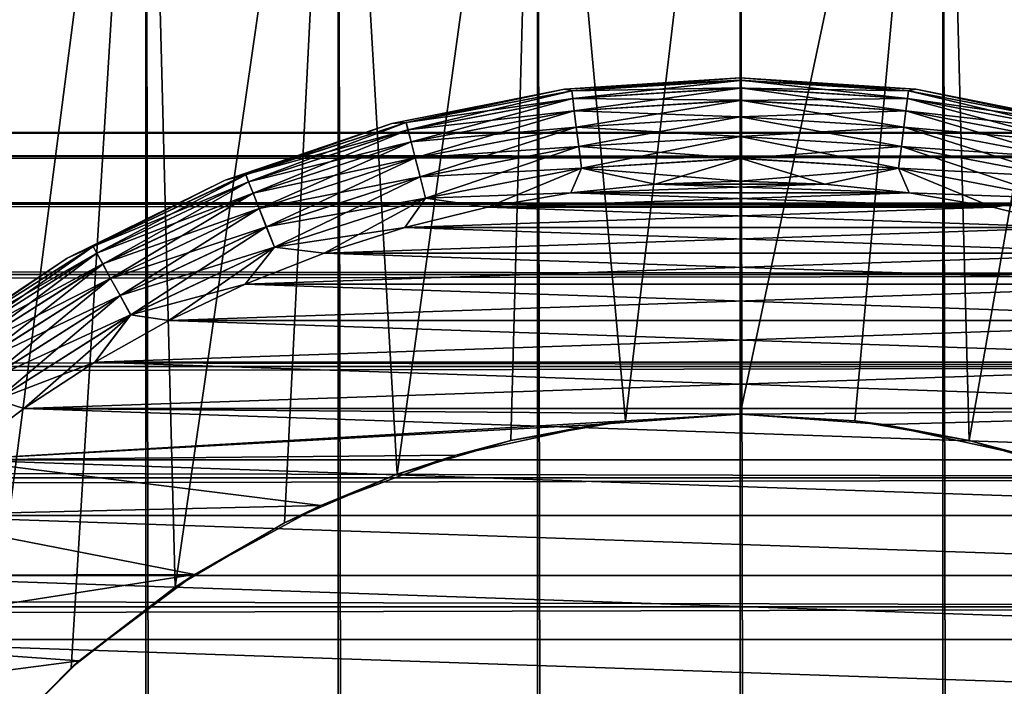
# Model space of a CAD drawing. Extents: x -265 to 265, y 0 to 1027.
# Tile 288 of 295: x 243.04 to 252.55, y 1007.12 to 1013.56. Entities that reach past the tile are written whole.
import ezdxf

# ---------------------------------------------------------------- set-up
doc = ezdxf.new("R2010")
doc.units = 0
doc.header["$LTSCALE"] = 41.718519
for name, color, linetype in [('103', 7, 'CONTINUOUS'), ('104', 7, 'CONTINUOUS'), ('109', 7, 'CONTINUOUS'), ('110', 7, 'CONTINUOUS'), ('113', 7, 'CONTINUOUS'), ('114', 7, 'CONTINUOUS'), ('117', 7, 'CONTINUOUS'), ('118', 7, 'CONTINUOUS'), ('121', 7, 'CONTINUOUS'), ('122', 7, 'CONTINUOUS'), ('125', 7, 'CONTINUOUS'), ('126', 7, 'CONTINUOUS'), ('3', 7, 'CONTINUOUS')]:
    doc.layers.add(name, color=color, linetype=linetype)

msp = doc.modelspace()

# ---------------------------------------------------------------- linework, layer by layer
at = {"layer": '103', "color": 7, "linetype": 'CONTINUOUS'}
for points in [[(242.5, 1, 12.9904), (244.2597, 1, 13.8582), (242.5, 1019, 12.9904), (242.5, 1, 12.9904)], [(242.5, 1019, 12.9904), (244.2597, 1, 13.8582), (244.2597, 1019, 13.8582), (242.5, 1019, 12.9904)], [(244.2597, 1, 13.8582), (246.1177, 1, 14.4889), (244.2597, 1019, 13.8582), (244.2597, 1, 13.8582)], [(244.2597, 1019, 13.8582), (246.1177, 1, 14.4889), (246.1177, 1019, 14.4889), (244.2597, 1019, 13.8582)], [(246.1177, 1, 14.4889), (248.0421, 1, 14.8717), (246.1177, 1019, 14.4889), (246.1177, 1, 14.4889)], [(246.1177, 1019, 14.4889), (248.0421, 1, 14.8717), (248.0421, 1019, 14.8717), (246.1177, 1019, 14.4889)], [(248.0421, 1, 14.8717), (250, 1, 15), (248.0421, 1019, 14.8717), (248.0421, 1, 14.8717)], [(248.0421, 1019, 14.8717), (250, 1, 15), (250, 1019, 15), (248.0421, 1019, 14.8717)], [(250, 1, 15), (251.9579, 1, 14.8717), (250, 1019, 15), (250, 1, 15)], [(250, 1019, 15), (251.9579, 1, 14.8717), (251.9579, 1019, 14.8717), (250, 1019, 15)], [(251.9579, 1, 14.8717), (253.8823, 1, 14.4889), (251.9579, 1019, 14.8717), (251.9579, 1, 14.8717)], [(251.9579, 1019, 14.8717), (253.8823, 1, 14.4889), (253.8823, 1019, 14.4889), (251.9579, 1019, 14.8717)]]:
    msp.add_3dface(points, dxfattribs=at)
at = {"layer": '104', "color": 7, "linetype": 'CONTINUOUS'}
for points in [[(242.5, 1019, -12.9904), (244.2597, 1019, -13.8582), (242.6263, 1006.379, -13.0625), (242.5, 1019, -12.9904)], [(242.6263, 1006.379, -13.0625), (244.2597, 1019, -13.8582), (243.5387, 1007.3016, -13.537), (242.6263, 1006.379, -13.0625)], [(243.5387, 1007.3016, -13.537), (244.2597, 1019, -13.8582), (244.5416, 1008.0789, -13.9716), (243.5387, 1007.3016, -13.537)], [(244.2597, 1019, -13.8582), (246.1177, 1019, -14.4889), (244.5416, 1008.0789, -13.9716), (244.2597, 1019, -13.8582)], [(244.5416, 1008.0789, -13.9716), (246.1177, 1019, -14.4889), (245.5991, 1008.7003, -14.3399), (244.5416, 1008.0789, -13.9716)], [(245.5991, 1008.7003, -14.3399), (246.1177, 1019, -14.4889), (246.6856, 1009.1694, -14.6292), (245.5991, 1008.7003, -14.3399)], [(246.1177, 1019, -14.4889), (248.0421, 1019, -14.8717), (246.6856, 1009.1694, -14.6292), (246.1177, 1019, -14.4889)], [(246.6856, 1009.1694, -14.6292), (248.0421, 1019, -14.8717), (247.7861, 1009.4953, -14.8357), (246.6856, 1009.1694, -14.6292)], [(247.7861, 1009.4953, -14.8357), (248.0421, 1019, -14.8717), (248.892, 1009.6868, -14.959), (247.7861, 1009.4953, -14.8357)], [(248.0421, 1019, -14.8717), (250, 1019, -15), (248.892, 1009.6868, -14.959), (248.0421, 1019, -14.8717)], [(248.892, 1009.6868, -14.959), (250, 1019, -15), (250, 1009.75, -15), (248.892, 1009.6868, -14.959)], [(250, 1019, -15), (251.9579, 1019, -14.8717), (250, 1009.75, -15), (250, 1019, -15)], [(250, 1009.75, -15), (251.9579, 1019, -14.8717), (251.108, 1009.6868, -14.959), (250, 1009.75, -15)], [(251.108, 1009.6868, -14.959), (251.9579, 1019, -14.8717), (252.2139, 1009.4953, -14.8357), (251.108, 1009.6868, -14.959)], [(251.9579, 1019, -14.8717), (253.8823, 1019, -14.4889), (252.2139, 1009.4953, -14.8357), (251.9579, 1019, -14.8717)], [(252.2139, 1009.4953, -14.8357), (253.8823, 1019, -14.4889), (253.3144, 1009.1694, -14.6292), (252.2139, 1009.4953, -14.8357)]]:
    msp.add_3dface(points, dxfattribs=at)
at = {"layer": '109', "color": 7, "linetype": 'CONTINUOUS'}
for points in [[(248.892, 1009.6868, -14.959), (250, 1009.75, -15), (248.6124, 1009.6508, -25), (248.892, 1009.6868, -14.959)], [(248.6124, 1009.6508, -25), (250, 1009.75, -15), (250, 1009.75, -25), (248.6124, 1009.6508, -25)], [(247.2531, 1009.3551, -25), (247.7861, 1009.4953, -14.8357), (248.6124, 1009.6508, -25), (247.2531, 1009.3551, -25)], [(247.7861, 1009.4953, -14.8357), (248.892, 1009.6868, -14.959), (248.6124, 1009.6508, -25), (247.7861, 1009.4953, -14.8357)], [(246.6856, 1009.1694, -14.6292), (247.7861, 1009.4953, -14.8357), (247.2531, 1009.3551, -25), (246.6856, 1009.1694, -14.6292)], [(245.9497, 1008.8689, -25), (246.6856, 1009.1694, -14.6292), (247.2531, 1009.3551, -25), (245.9497, 1008.8689, -25)], [(245.5991, 1008.7003, -14.3399), (246.6856, 1009.1694, -14.6292), (245.9497, 1008.8689, -25), (245.5991, 1008.7003, -14.3399)], [(244.7288, 1008.2022, -25), (245.5991, 1008.7003, -14.3399), (245.9497, 1008.8689, -25), (244.7288, 1008.2022, -25)], [(244.5416, 1008.0789, -13.9716), (245.5991, 1008.7003, -14.3399), (244.7288, 1008.2022, -25), (244.5416, 1008.0789, -13.9716)], [(243.6151, 1007.3686, -25), (244.5416, 1008.0789, -13.9716), (244.7288, 1008.2022, -25), (243.6151, 1007.3686, -25)], [(243.5387, 1007.3016, -13.537), (244.5416, 1008.0789, -13.9716), (243.6151, 1007.3686, -25), (243.5387, 1007.3016, -13.537)], [(242.6314, 1006.3849, -25), (243.5387, 1007.3016, -13.537), (243.6151, 1007.3686, -25), (242.6314, 1006.3849, -25)], [(242.6263, 1006.379, -13.0625), (243.5387, 1007.3016, -13.537), (242.6314, 1006.3849, -25), (242.6263, 1006.379, -13.0625)]]:
    msp.add_3dface(points, dxfattribs=at)
at = {"layer": '110', "color": 7, "linetype": 'CONTINUOUS'}
for points in [[(250, 1009.75, -15), (251.108, 1009.6868, -14.959), (250, 1009.75, -25), (250, 1009.75, -15)], [(250, 1009.75, -25), (251.108, 1009.6868, -14.959), (251.3876, 1009.6508, -25), (250, 1009.75, -25)], [(251.108, 1009.6868, -14.959), (252.2139, 1009.4953, -14.8357), (251.3876, 1009.6508, -25), (251.108, 1009.6868, -14.959)], [(251.3876, 1009.6508, -25), (252.2139, 1009.4953, -14.8357), (252.7469, 1009.3551, -25), (251.3876, 1009.6508, -25)], [(252.2139, 1009.4953, -14.8357), (253.3144, 1009.1694, -14.6292), (252.7469, 1009.3551, -25), (252.2139, 1009.4953, -14.8357)]]:
    msp.add_3dface(points, dxfattribs=at)
at = {"layer": '113', "color": 7, "linetype": 'CONTINUOUS'}
for points in [[(249.1811, 1011.972, -25), (248.366, 1011.8882, -25), (250.8189, 1011.972, -25), (249.1811, 1011.972, -25)], [(250.8189, 1011.972, -25), (248.366, 1011.8882, -25), (251.634, 1011.8882, -25), (250.8189, 1011.972, -25)], [(250, 1012, -25), (249.1811, 1011.972, -25), (250.8189, 1011.972, -25), (250, 1012, -25)], [(248.366, 1011.8882, -25), (247.5586, 1011.749, -25), (251.634, 1011.8882, -25), (248.366, 1011.8882, -25)], [(251.634, 1011.8882, -25), (247.5586, 1011.749, -25), (252.4414, 1011.749, -25), (251.634, 1011.8882, -25)], [(247.5586, 1011.749, -25), (246.7625, 1011.555, -25), (252.4414, 1011.749, -25), (247.5586, 1011.749, -25)], [(252.4414, 1011.749, -25), (246.7625, 1011.555, -25), (253.2375, 1011.555, -25), (252.4414, 1011.749, -25)], [(246.7625, 1011.555, -25), (245.9815, 1011.3071, -25), (253.2375, 1011.555, -25), (246.7625, 1011.555, -25)], [(253.2375, 1011.555, -25), (245.9815, 1011.3071, -25), (254.0185, 1011.3071, -25), (253.2375, 1011.555, -25)], [(245.9815, 1011.3071, -25), (245.2192, 1011.0066, -25), (254.0185, 1011.3071, -25), (245.9815, 1011.3071, -25)], [(254.0185, 1011.3071, -25), (245.2192, 1011.0066, -25), (254.7808, 1011.0066, -25), (254.0185, 1011.3071, -25)], [(245.2192, 1011.0066, -25), (244.4793, 1010.6546, -25), (254.7808, 1011.0066, -25), (245.2192, 1011.0066, -25)], [(254.7808, 1011.0066, -25), (244.4793, 1010.6546, -25), (255.5207, 1010.6546, -25), (254.7808, 1011.0066, -25)], [(244.4793, 1010.6546, -25), (243.765, 1010.2531, -25), (255.5207, 1010.6546, -25), (244.4793, 1010.6546, -25)], [(255.5207, 1010.6546, -25), (243.765, 1010.2531, -25), (256.235, 1010.2531, -25), (255.5207, 1010.6546, -25)], [(243.765, 1010.2531, -25), (243.0799, 1009.8037, -25), (256.235, 1010.2531, -25), (243.765, 1010.2531, -25)], [(256.235, 1010.2531, -25), (243.0799, 1009.8037, -25), (256.9201, 1009.8037, -25), (256.235, 1010.2531, -25)], [(242.427, 1009.3086, -25), (250, 1009.75, -25), (243.0799, 1009.8037, -25), (242.427, 1009.3086, -25)], [(248.6124, 1009.6508, -25), (250, 1009.75, -25), (242.427, 1009.3086, -25), (248.6124, 1009.6508, -25)], [(243.0799, 1009.8037, -25), (250, 1009.75, -25), (256.9201, 1009.8037, -25), (243.0799, 1009.8037, -25)], [(250, 1009.75, -25), (251.3876, 1009.6508, -25), (256.9201, 1009.8037, -25), (250, 1009.75, -25)], [(251.3876, 1009.6508, -25), (252.7469, 1009.3551, -25), (256.9201, 1009.8037, -25), (251.3876, 1009.6508, -25)], [(247.2531, 1009.3551, -25), (248.6124, 1009.6508, -25), (242.427, 1009.3086, -25), (247.2531, 1009.3551, -25)], [(245.9497, 1008.8689, -25), (247.2531, 1009.3551, -25), (242.427, 1009.3086, -25), (245.9497, 1008.8689, -25)], [(241.8094, 1008.7701, -25), (245.9497, 1008.8689, -25), (242.427, 1009.3086, -25), (241.8094, 1008.7701, -25)], [(244.7288, 1008.2022, -25), (245.9497, 1008.8689, -25), (241.8094, 1008.7701, -25), (244.7288, 1008.2022, -25)], [(241.23, 1008.1907, -25), (244.7288, 1008.2022, -25), (241.8094, 1008.7701, -25), (241.23, 1008.1907, -25)], [(243.6151, 1007.3686, -25), (244.7288, 1008.2022, -25), (240.6915, 1007.5731, -25), (243.6151, 1007.3686, -25)], [(240.6915, 1007.5731, -25), (244.7288, 1008.2022, -25), (241.23, 1008.1907, -25), (240.6915, 1007.5731, -25)], [(240.1964, 1006.9202, -25), (243.6151, 1007.3686, -25), (240.6915, 1007.5731, -25), (240.1964, 1006.9202, -25)], [(242.6314, 1006.3849, -25), (243.6151, 1007.3686, -25), (240.1964, 1006.9202, -25), (242.6314, 1006.3849, -25)]]:
    msp.add_3dface(points, dxfattribs=at)
at = {"layer": '114', "color": 7, "linetype": 'CONTINUOUS'}
for points in [[(248.366, 1011.8882, -75), (249.1811, 1011.972, -75), (251.634, 1011.8882, -75), (248.366, 1011.8882, -75)], [(249.1811, 1011.972, -75), (250, 1012, -75), (250.8189, 1011.972, -75), (249.1811, 1011.972, -75)], [(251.634, 1011.8882, -75), (249.1811, 1011.972, -75), (250.8189, 1011.972, -75), (251.634, 1011.8882, -75)], [(247.5586, 1011.749, -75), (248.366, 1011.8882, -75), (252.4414, 1011.749, -75), (247.5586, 1011.749, -75)], [(252.4414, 1011.749, -75), (248.366, 1011.8882, -75), (251.634, 1011.8882, -75), (252.4414, 1011.749, -75)], [(246.7625, 1011.555, -75), (247.5586, 1011.749, -75), (253.2375, 1011.555, -75), (246.7625, 1011.555, -75)], [(253.2375, 1011.555, -75), (247.5586, 1011.749, -75), (252.4414, 1011.749, -75), (253.2375, 1011.555, -75)], [(245.9815, 1011.3071, -75), (246.7625, 1011.555, -75), (254.0185, 1011.3071, -75), (245.9815, 1011.3071, -75)], [(254.0185, 1011.3071, -75), (246.7625, 1011.555, -75), (253.2375, 1011.555, -75), (254.0185, 1011.3071, -75)], [(245.2192, 1011.0066, -75), (245.9815, 1011.3071, -75), (254.7808, 1011.0066, -75), (245.2192, 1011.0066, -75)], [(254.7808, 1011.0066, -75), (245.9815, 1011.3071, -75), (254.0185, 1011.3071, -75), (254.7808, 1011.0066, -75)], [(244.4793, 1010.6546, -75), (245.2192, 1011.0066, -75), (255.5207, 1010.6546, -75), (244.4793, 1010.6546, -75)], [(255.5207, 1010.6546, -75), (245.2192, 1011.0066, -75), (254.7808, 1011.0066, -75), (255.5207, 1010.6546, -75)], [(243.765, 1010.2531, -75), (244.4793, 1010.6546, -75), (256.235, 1010.2531, -75), (243.765, 1010.2531, -75)], [(256.235, 1010.2531, -75), (244.4793, 1010.6546, -75), (255.5207, 1010.6546, -75), (256.235, 1010.2531, -75)], [(243.0799, 1009.8037, -75), (243.765, 1010.2531, -75), (256.9201, 1009.8037, -75), (243.0799, 1009.8037, -75)], [(256.9201, 1009.8037, -75), (243.765, 1010.2531, -75), (256.235, 1010.2531, -75), (256.9201, 1009.8037, -75)], [(242.427, 1009.3086, -75), (243.0799, 1009.8037, -75), (257.573, 1009.3086, -75), (242.427, 1009.3086, -75)], [(257.573, 1009.3086, -75), (243.0799, 1009.8037, -75), (256.9201, 1009.8037, -75), (257.573, 1009.3086, -75)], [(241.8094, 1008.7701, -75), (242.427, 1009.3086, -75), (258.1906, 1008.7701, -75), (241.8094, 1008.7701, -75)], [(258.1906, 1008.7701, -75), (242.427, 1009.3086, -75), (257.573, 1009.3086, -75), (258.1906, 1008.7701, -75)], [(241.23, 1008.1907, -75), (241.8094, 1008.7701, -75), (258.77, 1008.1907, -75), (241.23, 1008.1907, -75)], [(258.77, 1008.1907, -75), (241.8094, 1008.7701, -75), (258.1906, 1008.7701, -75), (258.77, 1008.1907, -75)], [(240.6915, 1007.5731, -75), (241.23, 1008.1907, -75), (259.3085, 1007.5731, -75), (240.6915, 1007.5731, -75)], [(259.3085, 1007.5731, -75), (241.23, 1008.1907, -75), (258.77, 1008.1907, -75), (259.3085, 1007.5731, -75)], [(240.1964, 1006.9202, -75), (240.6915, 1007.5731, -75), (259.8036, 1006.9202, -75), (240.1964, 1006.9202, -75)], [(259.8036, 1006.9202, -75), (240.6915, 1007.5731, -75), (259.3085, 1007.5731, -75), (259.8036, 1006.9202, -75)]]:
    msp.add_3dface(points, dxfattribs=at)
at = {"layer": '117', "color": 7, "linetype": 'CONTINUOUS'}
for points in [[(250, 1013, -74), (248.3032, 1012.8888, -74), (250, 1013, -26), (250, 1013, -74)], [(250, 1013, -26), (248.3032, 1012.8888, -74), (248.3032, 1012.8888, -26), (250, 1013, -26)], [(248.3032, 1012.8888, -74), (246.6354, 1012.557, -74), (248.3032, 1012.8888, -26), (248.3032, 1012.8888, -74)], [(248.3032, 1012.8888, -26), (246.6354, 1012.557, -74), (246.6354, 1012.557, -26), (248.3032, 1012.8888, -26)], [(246.6354, 1012.557, -74), (245.0251, 1012.0104, -74), (246.6354, 1012.557, -26), (246.6354, 1012.557, -74)], [(246.6354, 1012.557, -26), (245.0251, 1012.0104, -74), (245.0251, 1012.0104, -26), (246.6354, 1012.557, -26)], [(245.0251, 1012.0104, -74), (243.5, 1011.2583, -74), (245.0251, 1012.0104, -26), (245.0251, 1012.0104, -74)], [(245.0251, 1012.0104, -26), (243.5, 1011.2583, -74), (243.5, 1011.2583, -26), (245.0251, 1012.0104, -26)], [(243.5, 1011.2583, -74), (242.0861, 1010.3136, -74), (243.5, 1011.2583, -26), (243.5, 1011.2583, -74)], [(243.5, 1011.2583, -26), (242.0861, 1010.3136, -74), (242.0861, 1010.3136, -26), (243.5, 1011.2583, -26)]]:
    msp.add_3dface(points, dxfattribs=at)
at = {"layer": '118', "color": 7, "linetype": 'CONTINUOUS'}
for points in [[(250, 1013, -74), (250, 1013, -26), (251.6968, 1012.8888, -26), (250, 1013, -74)], [(251.6968, 1012.8888, -74), (250, 1013, -74), (251.6968, 1012.8888, -26), (251.6968, 1012.8888, -74)], [(253.3646, 1012.557, -74), (251.6968, 1012.8888, -74), (253.3646, 1012.557, -26), (253.3646, 1012.557, -74)], [(253.3646, 1012.557, -26), (251.6968, 1012.8888, -74), (251.6968, 1012.8888, -26), (253.3646, 1012.557, -26)]]:
    msp.add_3dface(points, dxfattribs=at)
at = {"layer": '121', "color": 7, "linetype": 'CONTINUOUS'}
for points in [[(248.3032, 1012.8888, -74), (250, 1013, -74), (248.3738, 1012.8726, -74.2225), (248.3032, 1012.8888, -74)], [(250, 1013, -74), (250, 1012.9749, -74.2225), (248.3738, 1012.8726, -74.2225), (250, 1013, -74)], [(250, 1012.9749, -74.2225), (248.3831, 1012.7991, -74.4341), (248.3738, 1012.8726, -74.2225), (250, 1012.9749, -74.2225)], [(250, 1012.9009, -74.4341), (248.3831, 1012.7991, -74.4341), (250, 1012.9749, -74.2225), (250, 1012.9009, -74.4341)], [(246.6354, 1012.557, -74), (248.3032, 1012.8888, -74), (246.7733, 1012.5673, -74.2225), (246.6354, 1012.557, -74)], [(248.3032, 1012.8888, -74), (248.3738, 1012.8726, -74.2225), (246.7733, 1012.5673, -74.2225), (248.3032, 1012.8888, -74)], [(248.3738, 1012.8726, -74.2225), (246.7917, 1012.4956, -74.4341), (246.7733, 1012.5673, -74.2225), (248.3738, 1012.8726, -74.2225)], [(248.3831, 1012.7991, -74.4341), (246.7917, 1012.4956, -74.4341), (248.3738, 1012.8726, -74.2225), (248.3831, 1012.7991, -74.4341)], [(250, 1012.9009, -74.4341), (248.398, 1012.6808, -74.6238), (248.3831, 1012.7991, -74.4341), (250, 1012.9009, -74.4341)], [(250, 1012.7816, -74.6238), (248.398, 1012.6808, -74.6238), (250, 1012.9009, -74.4341), (250, 1012.7816, -74.6238)], [(248.3831, 1012.7991, -74.4341), (246.8214, 1012.38, -74.6238), (246.7917, 1012.4956, -74.4341), (248.3831, 1012.7991, -74.4341)], [(248.398, 1012.6808, -74.6238), (246.8214, 1012.38, -74.6238), (248.3831, 1012.7991, -74.4341), (248.398, 1012.6808, -74.6238)], [(250, 1012.7816, -74.6238), (248.4179, 1012.5234, -74.7823), (248.398, 1012.6808, -74.6238), (250, 1012.7816, -74.6238)], [(250, 1012.623, -74.7823), (248.4179, 1012.5234, -74.7823), (250, 1012.7816, -74.6238), (250, 1012.623, -74.7823)], [(248.398, 1012.6808, -74.6238), (246.8608, 1012.2264, -74.7823), (246.8214, 1012.38, -74.6238), (248.398, 1012.6808, -74.6238)], [(248.4179, 1012.5234, -74.7823), (246.8608, 1012.2264, -74.7823), (248.398, 1012.6808, -74.6238), (248.4179, 1012.5234, -74.7823)], [(250, 1012.623, -74.7823), (248.4417, 1012.335, -74.9014), (248.4179, 1012.5234, -74.7823), (250, 1012.623, -74.7823)], [(250, 1012.4331, -74.9014), (248.4417, 1012.335, -74.9014), (250, 1012.623, -74.7823), (250, 1012.4331, -74.9014)], [(245.0251, 1012.0104, -74), (246.6354, 1012.557, -74), (245.2236, 1012.0638, -74.2225), (245.0251, 1012.0104, -74)], [(246.6354, 1012.557, -74), (246.7733, 1012.5673, -74.2225), (245.2236, 1012.0638, -74.2225), (246.6354, 1012.557, -74)], [(246.7733, 1012.5673, -74.2225), (245.2509, 1011.9949, -74.4341), (245.2236, 1012.0638, -74.2225), (246.7733, 1012.5673, -74.2225)], [(246.7917, 1012.4956, -74.4341), (245.2509, 1011.9949, -74.4341), (246.7733, 1012.5673, -74.2225), (246.7917, 1012.4956, -74.4341)], [(246.7917, 1012.4956, -74.4341), (245.2948, 1011.884, -74.6238), (245.2509, 1011.9949, -74.4341), (246.7917, 1012.4956, -74.4341)], [(246.8214, 1012.38, -74.6238), (245.2948, 1011.884, -74.6238), (246.7917, 1012.4956, -74.4341), (246.8214, 1012.38, -74.6238)], [(248.4179, 1012.5234, -74.7823), (246.908, 1012.0425, -74.9014), (246.8608, 1012.2264, -74.7823), (248.4179, 1012.5234, -74.7823)], [(248.4417, 1012.335, -74.9014), (246.908, 1012.0425, -74.9014), (248.4179, 1012.5234, -74.7823), (248.4417, 1012.335, -74.9014)], [(250, 1012.4331, -74.9014), (248.4682, 1012.1251, -74.9752), (248.4417, 1012.335, -74.9014), (250, 1012.4331, -74.9014)], [(250, 1012.2214, -74.9752), (248.4682, 1012.1251, -74.9752), (250, 1012.4331, -74.9014), (250, 1012.2214, -74.9752)], [(246.8214, 1012.38, -74.6238), (245.3532, 1011.7365, -74.7823), (245.2948, 1011.884, -74.6238), (246.8214, 1012.38, -74.6238)], [(246.8608, 1012.2264, -74.7823), (245.3532, 1011.7365, -74.7823), (246.8214, 1012.38, -74.6238), (246.8608, 1012.2264, -74.7823)], [(248.4417, 1012.335, -74.9014), (246.9607, 1011.8375, -74.9752), (246.908, 1012.0425, -74.9014), (248.4417, 1012.335, -74.9014)], [(248.4682, 1012.1251, -74.9752), (246.9607, 1011.8375, -74.9752), (248.4417, 1012.335, -74.9014), (248.4682, 1012.1251, -74.9752)], [(246.8608, 1012.2264, -74.7823), (245.4231, 1011.56, -74.9014), (245.3532, 1011.7365, -74.7823), (246.8608, 1012.2264, -74.7823)], [(246.908, 1012.0425, -74.9014), (245.4231, 1011.56, -74.9014), (246.8608, 1012.2264, -74.7823), (246.908, 1012.0425, -74.9014)], [(250, 1012.2214, -74.9752), (249.1811, 1011.972, -75), (248.4682, 1012.1251, -74.9752), (250, 1012.2214, -74.9752)], [(250, 1012, -75), (249.1811, 1011.972, -75), (250, 1012.2214, -74.9752), (250, 1012, -75)], [(248.4682, 1012.1251, -74.9752), (247.5586, 1011.749, -75), (246.9607, 1011.8375, -74.9752), (248.4682, 1012.1251, -74.9752)], [(248.366, 1011.8882, -75), (247.5586, 1011.749, -75), (248.4682, 1012.1251, -74.9752), (248.366, 1011.8882, -75)], [(249.1811, 1011.972, -75), (248.366, 1011.8882, -75), (248.4682, 1012.1251, -74.9752), (249.1811, 1011.972, -75)], [(245.0251, 1012.0104, -74), (245.2236, 1012.0638, -74.2225), (243.7493, 1011.37, -74.2225), (245.0251, 1012.0104, -74)], [(245.2236, 1012.0638, -74.2225), (243.785, 1011.3051, -74.4341), (243.7493, 1011.37, -74.2225), (245.2236, 1012.0638, -74.2225)], [(245.2509, 1011.9949, -74.4341), (243.785, 1011.3051, -74.4341), (245.2236, 1012.0638, -74.2225), (245.2509, 1011.9949, -74.4341)], [(246.908, 1012.0425, -74.9014), (245.501, 1011.3632, -74.9752), (245.4231, 1011.56, -74.9014), (246.908, 1012.0425, -74.9014)], [(246.9607, 1011.8375, -74.9752), (245.501, 1011.3632, -74.9752), (246.908, 1012.0425, -74.9014), (246.9607, 1011.8375, -74.9752)], [(243.5, 1011.2583, -74), (245.0251, 1012.0104, -74), (243.7493, 1011.37, -74.2225), (243.5, 1011.2583, -74)], [(245.2509, 1011.9949, -74.4341), (243.8424, 1011.2006, -74.6238), (243.785, 1011.3051, -74.4341), (245.2509, 1011.9949, -74.4341)], [(245.2948, 1011.884, -74.6238), (243.8424, 1011.2006, -74.6238), (245.2509, 1011.9949, -74.4341), (245.2948, 1011.884, -74.6238)], [(245.2948, 1011.884, -74.6238), (243.9188, 1011.0616, -74.7823), (243.8424, 1011.2006, -74.6238), (245.2948, 1011.884, -74.6238)], [(245.3532, 1011.7365, -74.7823), (243.9188, 1011.0616, -74.7823), (245.2948, 1011.884, -74.6238), (245.3532, 1011.7365, -74.7823)], [(246.9607, 1011.8375, -74.9752), (245.9815, 1011.3071, -75), (245.501, 1011.3632, -74.9752), (246.9607, 1011.8375, -74.9752)], [(246.7625, 1011.555, -75), (245.9815, 1011.3071, -75), (246.9607, 1011.8375, -74.9752), (246.7625, 1011.555, -75)], [(247.5586, 1011.749, -75), (246.7625, 1011.555, -75), (246.9607, 1011.8375, -74.9752), (247.5586, 1011.749, -75)], [(245.3532, 1011.7365, -74.7823), (244.0103, 1010.8952, -74.9014), (243.9188, 1011.0616, -74.7823), (245.3532, 1011.7365, -74.7823)], [(245.4231, 1011.56, -74.9014), (244.0103, 1010.8952, -74.9014), (245.3532, 1011.7365, -74.7823), (245.4231, 1011.56, -74.9014)], [(245.4231, 1011.56, -74.9014), (244.1123, 1010.7097, -74.9752), (244.0103, 1010.8952, -74.9014), (245.4231, 1011.56, -74.9014)], [(245.501, 1011.3632, -74.9752), (244.1123, 1010.7097, -74.9752), (245.4231, 1011.56, -74.9014), (245.501, 1011.3632, -74.9752)], [(243.5, 1011.2583, -74), (243.7493, 1011.37, -74.2225), (242.3735, 1010.4969, -74.2225), (243.5, 1011.2583, -74)], [(243.7493, 1011.37, -74.2225), (242.4171, 1010.437, -74.4341), (242.3735, 1010.4969, -74.2225), (243.7493, 1011.37, -74.2225)], [(243.785, 1011.3051, -74.4341), (242.4171, 1010.437, -74.4341), (243.7493, 1011.37, -74.2225), (243.785, 1011.3051, -74.4341)], [(245.501, 1011.3632, -74.9752), (244.4793, 1010.6546, -75), (244.1123, 1010.7097, -74.9752), (245.501, 1011.3632, -74.9752)], [(245.2192, 1011.0066, -75), (244.4793, 1010.6546, -75), (245.501, 1011.3632, -74.9752), (245.2192, 1011.0066, -75)], [(245.9815, 1011.3071, -75), (245.2192, 1011.0066, -75), (245.501, 1011.3632, -74.9752), (245.9815, 1011.3071, -75)], [(242.0861, 1010.3136, -74), (243.5, 1011.2583, -74), (242.3735, 1010.4969, -74.2225), (242.0861, 1010.3136, -74)], [(243.785, 1011.3051, -74.4341), (242.4872, 1010.3405, -74.6238), (242.4171, 1010.437, -74.4341), (243.785, 1011.3051, -74.4341)], [(243.8424, 1011.2006, -74.6238), (242.4872, 1010.3405, -74.6238), (243.785, 1011.3051, -74.4341), (243.8424, 1011.2006, -74.6238)], [(243.8424, 1011.2006, -74.6238), (242.5804, 1010.2122, -74.7823), (242.4872, 1010.3405, -74.6238), (243.8424, 1011.2006, -74.6238)], [(243.9188, 1011.0616, -74.7823), (242.5804, 1010.2122, -74.7823), (243.8424, 1011.2006, -74.6238), (243.9188, 1011.0616, -74.7823)], [(243.9188, 1011.0616, -74.7823), (242.692, 1010.0586, -74.9014), (242.5804, 1010.2122, -74.7823), (243.9188, 1011.0616, -74.7823)], [(244.0103, 1010.8952, -74.9014), (242.692, 1010.0586, -74.9014), (243.9188, 1011.0616, -74.7823), (244.0103, 1010.8952, -74.9014)], [(244.0103, 1010.8952, -74.9014), (242.8164, 1009.8873, -74.9752), (242.692, 1010.0586, -74.9014), (244.0103, 1010.8952, -74.9014)], [(244.1123, 1010.7097, -74.9752), (242.8164, 1009.8873, -74.9752), (244.0103, 1010.8952, -74.9014), (244.1123, 1010.7097, -74.9752)], [(244.1123, 1010.7097, -74.9752), (243.0799, 1009.8037, -75), (242.8164, 1009.8873, -74.9752), (244.1123, 1010.7097, -74.9752)], [(243.765, 1010.2531, -75), (243.0799, 1009.8037, -75), (244.1123, 1010.7097, -74.9752), (243.765, 1010.2531, -75)], [(244.4793, 1010.6546, -75), (243.765, 1010.2531, -75), (244.1123, 1010.7097, -74.9752), (244.4793, 1010.6546, -75)], [(243.0799, 1009.8037, -75), (242.427, 1009.3086, -75), (242.8164, 1009.8873, -74.9752), (243.0799, 1009.8037, -75)]]:
    msp.add_3dface(points, dxfattribs=at)
at = {"layer": '122', "color": 7, "linetype": 'CONTINUOUS'}
for points in [[(250, 1013, -74), (251.6968, 1012.8888, -74), (250, 1012.9749, -74.2225), (250, 1013, -74)], [(250, 1012.9749, -74.2225), (251.6968, 1012.8888, -74), (251.6262, 1012.8726, -74.2225), (250, 1012.9749, -74.2225)], [(250, 1012.9009, -74.4341), (250, 1012.9749, -74.2225), (251.6262, 1012.8726, -74.2225), (250, 1012.9009, -74.4341)], [(250, 1012.7816, -74.6238), (250, 1012.9009, -74.4341), (251.6169, 1012.7991, -74.4341), (250, 1012.7816, -74.6238)], [(251.6169, 1012.7991, -74.4341), (250, 1012.9009, -74.4341), (251.6262, 1012.8726, -74.2225), (251.6169, 1012.7991, -74.4341)], [(253.2267, 1012.5673, -74.2225), (251.6169, 1012.7991, -74.4341), (251.6262, 1012.8726, -74.2225), (253.2267, 1012.5673, -74.2225)], [(251.6968, 1012.8888, -74), (253.2267, 1012.5673, -74.2225), (251.6262, 1012.8726, -74.2225), (251.6968, 1012.8888, -74)], [(251.6968, 1012.8888, -74), (253.3646, 1012.557, -74), (253.2267, 1012.5673, -74.2225), (251.6968, 1012.8888, -74)], [(251.602, 1012.6808, -74.6238), (250, 1012.7816, -74.6238), (251.6169, 1012.7991, -74.4341), (251.602, 1012.6808, -74.6238)], [(250, 1012.623, -74.7823), (250, 1012.7816, -74.6238), (251.602, 1012.6808, -74.6238), (250, 1012.623, -74.7823)], [(253.2083, 1012.4956, -74.4341), (251.602, 1012.6808, -74.6238), (251.6169, 1012.7991, -74.4341), (253.2083, 1012.4956, -74.4341)], [(253.2083, 1012.4956, -74.4341), (251.6169, 1012.7991, -74.4341), (253.2267, 1012.5673, -74.2225), (253.2083, 1012.4956, -74.4341)], [(251.5821, 1012.5234, -74.7823), (250, 1012.623, -74.7823), (251.602, 1012.6808, -74.6238), (251.5821, 1012.5234, -74.7823)], [(253.1786, 1012.38, -74.6238), (251.5821, 1012.5234, -74.7823), (251.602, 1012.6808, -74.6238), (253.1786, 1012.38, -74.6238)], [(253.1786, 1012.38, -74.6238), (251.602, 1012.6808, -74.6238), (253.2083, 1012.4956, -74.4341), (253.1786, 1012.38, -74.6238)], [(250, 1012.4331, -74.9014), (250, 1012.623, -74.7823), (251.5821, 1012.5234, -74.7823), (250, 1012.4331, -74.9014)], [(251.5583, 1012.335, -74.9014), (250, 1012.4331, -74.9014), (251.5821, 1012.5234, -74.7823), (251.5583, 1012.335, -74.9014)], [(253.1392, 1012.2264, -74.7823), (251.5583, 1012.335, -74.9014), (251.5821, 1012.5234, -74.7823), (253.1392, 1012.2264, -74.7823)], [(253.1392, 1012.2264, -74.7823), (251.5821, 1012.5234, -74.7823), (253.1786, 1012.38, -74.6238), (253.1392, 1012.2264, -74.7823)], [(250, 1012.2214, -74.9752), (250, 1012.4331, -74.9014), (251.5583, 1012.335, -74.9014), (250, 1012.2214, -74.9752)], [(251.5318, 1012.1251, -74.9752), (250, 1012.2214, -74.9752), (251.5583, 1012.335, -74.9014), (251.5318, 1012.1251, -74.9752)], [(253.092, 1012.0425, -74.9014), (251.5318, 1012.1251, -74.9752), (251.5583, 1012.335, -74.9014), (253.092, 1012.0425, -74.9014)], [(253.092, 1012.0425, -74.9014), (251.5583, 1012.335, -74.9014), (253.1392, 1012.2264, -74.7823), (253.092, 1012.0425, -74.9014)], [(250, 1012, -75), (250, 1012.2214, -74.9752), (251.5318, 1012.1251, -74.9752), (250, 1012, -75)], [(250.8189, 1011.972, -75), (250, 1012, -75), (251.5318, 1012.1251, -74.9752), (250.8189, 1011.972, -75)], [(251.634, 1011.8882, -75), (250.8189, 1011.972, -75), (251.5318, 1012.1251, -74.9752), (251.634, 1011.8882, -75)], [(253.0393, 1011.8375, -74.9752), (251.634, 1011.8882, -75), (251.5318, 1012.1251, -74.9752), (253.0393, 1011.8375, -74.9752)], [(253.0393, 1011.8375, -74.9752), (251.5318, 1012.1251, -74.9752), (253.092, 1012.0425, -74.9014), (253.0393, 1011.8375, -74.9752)], [(252.4414, 1011.749, -75), (251.634, 1011.8882, -75), (253.0393, 1011.8375, -74.9752), (252.4414, 1011.749, -75)], [(253.2375, 1011.555, -75), (252.4414, 1011.749, -75), (253.0393, 1011.8375, -74.9752), (253.2375, 1011.555, -75)]]:
    msp.add_3dface(points, dxfattribs=at)
at = {"layer": '125', "color": 7, "linetype": 'CONTINUOUS'}
for points in [[(250, 1013, -26), (248.3032, 1012.8888, -26), (250, 1012.9752, -25.7786), (250, 1013, -26)], [(248.3032, 1012.8888, -26), (248.3738, 1012.8729, -25.7786), (250, 1012.9752, -25.7786), (248.3032, 1012.8888, -26)], [(248.3738, 1012.8729, -25.7786), (250, 1012.9014, -25.5669), (250, 1012.9752, -25.7786), (248.3738, 1012.8729, -25.7786)], [(248.3032, 1012.8888, -26), (246.6354, 1012.557, -26), (246.7732, 1012.5675, -25.7786), (248.3032, 1012.8888, -26)], [(248.3032, 1012.8888, -26), (246.7732, 1012.5675, -25.7786), (248.3738, 1012.8729, -25.7786), (248.3032, 1012.8888, -26)], [(246.7732, 1012.5675, -25.7786), (248.383, 1012.7996, -25.5669), (248.3738, 1012.8729, -25.7786), (246.7732, 1012.5675, -25.7786)], [(248.383, 1012.7996, -25.5669), (250, 1012.9014, -25.5669), (248.3738, 1012.8729, -25.7786), (248.383, 1012.7996, -25.5669)], [(248.383, 1012.7996, -25.5669), (250, 1012.7823, -25.377), (250, 1012.9014, -25.5669), (248.383, 1012.7996, -25.5669)], [(246.7916, 1012.496, -25.5669), (248.383, 1012.7996, -25.5669), (246.7732, 1012.5675, -25.7786), (246.7916, 1012.496, -25.5669)], [(246.7916, 1012.496, -25.5669), (248.398, 1012.6815, -25.377), (248.383, 1012.7996, -25.5669), (246.7916, 1012.496, -25.5669)], [(248.398, 1012.6815, -25.377), (250, 1012.7823, -25.377), (248.383, 1012.7996, -25.5669), (248.398, 1012.6815, -25.377)], [(248.398, 1012.6815, -25.377), (250, 1012.6238, -25.2184), (250, 1012.7823, -25.377), (248.398, 1012.6815, -25.377)], [(246.8212, 1012.3807, -25.377), (248.398, 1012.6815, -25.377), (246.7916, 1012.496, -25.5669), (246.8212, 1012.3807, -25.377)], [(246.8212, 1012.3807, -25.377), (248.4178, 1012.5243, -25.2184), (248.398, 1012.6815, -25.377), (246.8212, 1012.3807, -25.377)], [(248.4178, 1012.5243, -25.2184), (250, 1012.6238, -25.2184), (248.398, 1012.6815, -25.377), (248.4178, 1012.5243, -25.2184)], [(248.4178, 1012.5243, -25.2184), (250, 1012.4341, -25.0991), (250, 1012.6238, -25.2184), (248.4178, 1012.5243, -25.2184)], [(246.6354, 1012.557, -26), (245.0251, 1012.0104, -26), (245.2235, 1012.064, -25.7786), (246.6354, 1012.557, -26)], [(246.6354, 1012.557, -26), (245.2235, 1012.064, -25.7786), (246.7732, 1012.5675, -25.7786), (246.6354, 1012.557, -26)], [(245.2235, 1012.064, -25.7786), (246.7916, 1012.496, -25.5669), (246.7732, 1012.5675, -25.7786), (245.2235, 1012.064, -25.7786)], [(245.2507, 1011.9954, -25.5669), (246.7916, 1012.496, -25.5669), (245.2235, 1012.064, -25.7786), (245.2507, 1011.9954, -25.5669)], [(245.2507, 1011.9954, -25.5669), (246.8212, 1012.3807, -25.377), (246.7916, 1012.496, -25.5669), (245.2507, 1011.9954, -25.5669)], [(246.8606, 1012.2272, -25.2184), (248.4178, 1012.5243, -25.2184), (246.8212, 1012.3807, -25.377), (246.8606, 1012.2272, -25.2184)], [(246.8606, 1012.2272, -25.2184), (248.4416, 1012.336, -25.0991), (248.4178, 1012.5243, -25.2184), (246.8606, 1012.2272, -25.2184)], [(248.4416, 1012.336, -25.0991), (250, 1012.4341, -25.0991), (248.4178, 1012.5243, -25.2184), (248.4416, 1012.336, -25.0991)], [(248.4416, 1012.336, -25.0991), (250, 1012.2225, -25.0251), (250, 1012.4341, -25.0991), (248.4416, 1012.336, -25.0991)], [(245.2945, 1011.8846, -25.377), (246.8212, 1012.3807, -25.377), (245.2507, 1011.9954, -25.5669), (245.2945, 1011.8846, -25.377)], [(245.2945, 1011.8846, -25.377), (246.8606, 1012.2272, -25.2184), (246.8212, 1012.3807, -25.377), (245.2945, 1011.8846, -25.377)], [(246.9078, 1012.0434, -25.0991), (248.4416, 1012.336, -25.0991), (246.8606, 1012.2272, -25.2184), (246.9078, 1012.0434, -25.0991)], [(246.9078, 1012.0434, -25.0991), (248.4681, 1012.1261, -25.0251), (248.4416, 1012.336, -25.0991), (246.9078, 1012.0434, -25.0991)], [(248.4681, 1012.1261, -25.0251), (250, 1012.2225, -25.0251), (248.4416, 1012.336, -25.0991), (248.4681, 1012.1261, -25.0251)], [(245.3529, 1011.7374, -25.2184), (246.8606, 1012.2272, -25.2184), (245.2945, 1011.8846, -25.377), (245.3529, 1011.7374, -25.2184)], [(245.3529, 1011.7374, -25.2184), (246.9078, 1012.0434, -25.0991), (246.8606, 1012.2272, -25.2184), (245.3529, 1011.7374, -25.2184)], [(248.4681, 1012.1261, -25.0251), (250, 1012, -25), (250, 1012.2225, -25.0251), (248.4681, 1012.1261, -25.0251)], [(246.9604, 1011.8385, -25.0251), (248.4681, 1012.1261, -25.0251), (246.9078, 1012.0434, -25.0991), (246.9604, 1011.8385, -25.0251)], [(246.9604, 1011.8385, -25.0251), (248.366, 1011.8882, -25), (248.4681, 1012.1261, -25.0251), (246.9604, 1011.8385, -25.0251)], [(248.366, 1011.8882, -25), (249.1811, 1011.972, -25), (248.4681, 1012.1261, -25.0251), (248.366, 1011.8882, -25)], [(249.1811, 1011.972, -25), (250, 1012, -25), (248.4681, 1012.1261, -25.0251), (249.1811, 1011.972, -25)], [(245.0251, 1012.0104, -26), (243.7492, 1011.3702, -25.7786), (245.2235, 1012.064, -25.7786), (245.0251, 1012.0104, -26)], [(243.7492, 1011.3702, -25.7786), (245.2507, 1011.9954, -25.5669), (245.2235, 1012.064, -25.7786), (243.7492, 1011.3702, -25.7786)], [(245.4227, 1011.5609, -25.0991), (246.9078, 1012.0434, -25.0991), (245.3529, 1011.7374, -25.2184), (245.4227, 1011.5609, -25.0991)], [(245.4227, 1011.5609, -25.0991), (246.9604, 1011.8385, -25.0251), (246.9078, 1012.0434, -25.0991), (245.4227, 1011.5609, -25.0991)], [(245.0251, 1012.0104, -26), (243.5, 1011.2583, -26), (243.7492, 1011.3702, -25.7786), (245.0251, 1012.0104, -26)], [(243.7847, 1011.3055, -25.5669), (245.2507, 1011.9954, -25.5669), (243.7492, 1011.3702, -25.7786), (243.7847, 1011.3055, -25.5669)], [(243.7847, 1011.3055, -25.5669), (245.2945, 1011.8846, -25.377), (245.2507, 1011.9954, -25.5669), (243.7847, 1011.3055, -25.5669)], [(243.8421, 1011.2012, -25.377), (245.2945, 1011.8846, -25.377), (243.7847, 1011.3055, -25.5669), (243.8421, 1011.2012, -25.377)], [(243.8421, 1011.2012, -25.377), (245.3529, 1011.7374, -25.2184), (245.2945, 1011.8846, -25.377), (243.8421, 1011.2012, -25.377)], [(245.5006, 1011.3642, -25.0251), (246.9604, 1011.8385, -25.0251), (245.4227, 1011.5609, -25.0991), (245.5006, 1011.3642, -25.0251)], [(245.5006, 1011.3642, -25.0251), (246.7625, 1011.555, -25), (246.9604, 1011.8385, -25.0251), (245.5006, 1011.3642, -25.0251)], [(246.7625, 1011.555, -25), (247.5586, 1011.749, -25), (246.9604, 1011.8385, -25.0251), (246.7625, 1011.555, -25)], [(247.5586, 1011.749, -25), (248.366, 1011.8882, -25), (246.9604, 1011.8385, -25.0251), (247.5586, 1011.749, -25)], [(243.9184, 1011.0624, -25.2184), (245.3529, 1011.7374, -25.2184), (243.8421, 1011.2012, -25.377), (243.9184, 1011.0624, -25.2184)], [(243.9184, 1011.0624, -25.2184), (245.4227, 1011.5609, -25.0991), (245.3529, 1011.7374, -25.2184), (243.9184, 1011.0624, -25.2184)], [(244.0098, 1010.8961, -25.0991), (245.4227, 1011.5609, -25.0991), (243.9184, 1011.0624, -25.2184), (244.0098, 1010.8961, -25.0991)], [(244.0098, 1010.8961, -25.0991), (245.5006, 1011.3642, -25.0251), (245.4227, 1011.5609, -25.0991), (244.0098, 1010.8961, -25.0991)], [(245.9815, 1011.3071, -25), (246.7625, 1011.555, -25), (245.5006, 1011.3642, -25.0251), (245.9815, 1011.3071, -25)], [(243.5, 1011.2583, -26), (242.3734, 1010.4971, -25.7786), (243.7492, 1011.3702, -25.7786), (243.5, 1011.2583, -26)], [(242.3734, 1010.4971, -25.7786), (243.7847, 1011.3055, -25.5669), (243.7492, 1011.3702, -25.7786), (242.3734, 1010.4971, -25.7786)], [(244.1118, 1010.7107, -25.0251), (245.5006, 1011.3642, -25.0251), (244.0098, 1010.8961, -25.0991), (244.1118, 1010.7107, -25.0251)], [(244.1118, 1010.7107, -25.0251), (245.2192, 1011.0066, -25), (245.5006, 1011.3642, -25.0251), (244.1118, 1010.7107, -25.0251)], [(245.2192, 1011.0066, -25), (245.9815, 1011.3071, -25), (245.5006, 1011.3642, -25.0251), (245.2192, 1011.0066, -25)], [(243.5, 1011.2583, -26), (242.0861, 1010.3136, -26), (242.3734, 1010.4971, -25.7786), (243.5, 1011.2583, -26)], [(242.4168, 1010.4374, -25.5669), (243.7847, 1011.3055, -25.5669), (242.3734, 1010.4971, -25.7786), (242.4168, 1010.4374, -25.5669)], [(242.4168, 1010.4374, -25.5669), (243.8421, 1011.2012, -25.377), (243.7847, 1011.3055, -25.5669), (242.4168, 1010.4374, -25.5669)], [(242.4868, 1010.3411, -25.377), (243.8421, 1011.2012, -25.377), (242.4168, 1010.4374, -25.5669), (242.4868, 1010.3411, -25.377)], [(242.4868, 1010.3411, -25.377), (243.9184, 1011.0624, -25.2184), (243.8421, 1011.2012, -25.377), (242.4868, 1010.3411, -25.377)], [(242.5799, 1010.2129, -25.2184), (243.9184, 1011.0624, -25.2184), (242.4868, 1010.3411, -25.377), (242.5799, 1010.2129, -25.2184)], [(242.5799, 1010.2129, -25.2184), (244.0098, 1010.8961, -25.0991), (243.9184, 1011.0624, -25.2184), (242.5799, 1010.2129, -25.2184)], [(244.4793, 1010.6546, -25), (245.2192, 1011.0066, -25), (244.1118, 1010.7107, -25.0251), (244.4793, 1010.6546, -25)], [(242.6914, 1010.0594, -25.0991), (244.0098, 1010.8961, -25.0991), (242.5799, 1010.2129, -25.2184), (242.6914, 1010.0594, -25.0991)], [(242.6914, 1010.0594, -25.0991), (244.1118, 1010.7107, -25.0251), (244.0098, 1010.8961, -25.0991), (242.6914, 1010.0594, -25.0991)], [(242.8158, 1009.8882, -25.0251), (244.1118, 1010.7107, -25.0251), (242.6914, 1010.0594, -25.0991), (242.8158, 1009.8882, -25.0251)], [(242.8158, 1009.8882, -25.0251), (243.765, 1010.2531, -25), (244.1118, 1010.7107, -25.0251), (242.8158, 1009.8882, -25.0251)], [(243.765, 1010.2531, -25), (244.4793, 1010.6546, -25), (244.1118, 1010.7107, -25.0251), (243.765, 1010.2531, -25)], [(243.0799, 1009.8037, -25), (243.765, 1010.2531, -25), (242.8158, 1009.8882, -25.0251), (243.0799, 1009.8037, -25)], [(242.427, 1009.3086, -25), (243.0799, 1009.8037, -25), (242.8158, 1009.8882, -25.0251), (242.427, 1009.3086, -25)]]:
    msp.add_3dface(points, dxfattribs=at)
at = {"layer": '126', "color": 7, "linetype": 'CONTINUOUS'}
for points in [[(251.6968, 1012.8888, -26), (250, 1013, -26), (251.6262, 1012.8729, -25.7786), (251.6968, 1012.8888, -26)], [(250, 1013, -26), (250, 1012.9752, -25.7786), (251.6262, 1012.8729, -25.7786), (250, 1013, -26)], [(250, 1012.9752, -25.7786), (250, 1012.9014, -25.5669), (251.617, 1012.7996, -25.5669), (250, 1012.9752, -25.7786)], [(250, 1012.9752, -25.7786), (251.617, 1012.7996, -25.5669), (251.6262, 1012.8729, -25.7786), (250, 1012.9752, -25.7786)], [(250, 1012.9014, -25.5669), (250, 1012.7823, -25.377), (251.602, 1012.6815, -25.377), (250, 1012.9014, -25.5669)], [(250, 1012.9014, -25.5669), (251.602, 1012.6815, -25.377), (251.617, 1012.7996, -25.5669), (250, 1012.9014, -25.5669)], [(251.617, 1012.7996, -25.5669), (253.2084, 1012.496, -25.5669), (251.6262, 1012.8729, -25.7786), (251.617, 1012.7996, -25.5669)], [(251.6968, 1012.8888, -26), (251.6262, 1012.8729, -25.7786), (253.2268, 1012.5675, -25.7786), (251.6968, 1012.8888, -26)], [(251.6262, 1012.8729, -25.7786), (253.2084, 1012.496, -25.5669), (253.2268, 1012.5675, -25.7786), (251.6262, 1012.8729, -25.7786)], [(253.3646, 1012.557, -26), (251.6968, 1012.8888, -26), (253.2268, 1012.5675, -25.7786), (253.3646, 1012.557, -26)], [(250, 1012.7823, -25.377), (250, 1012.6238, -25.2184), (251.5822, 1012.5243, -25.2184), (250, 1012.7823, -25.377)], [(250, 1012.7823, -25.377), (251.5822, 1012.5243, -25.2184), (251.602, 1012.6815, -25.377), (250, 1012.7823, -25.377)], [(251.602, 1012.6815, -25.377), (253.1788, 1012.3807, -25.377), (251.617, 1012.7996, -25.5669), (251.602, 1012.6815, -25.377)], [(251.617, 1012.7996, -25.5669), (253.1788, 1012.3807, -25.377), (253.2084, 1012.496, -25.5669), (251.617, 1012.7996, -25.5669)], [(251.5822, 1012.5243, -25.2184), (253.1394, 1012.2272, -25.2184), (251.602, 1012.6815, -25.377), (251.5822, 1012.5243, -25.2184)], [(251.602, 1012.6815, -25.377), (253.1394, 1012.2272, -25.2184), (253.1788, 1012.3807, -25.377), (251.602, 1012.6815, -25.377)], [(250, 1012.6238, -25.2184), (250, 1012.4341, -25.0991), (251.5584, 1012.336, -25.0991), (250, 1012.6238, -25.2184)], [(250, 1012.6238, -25.2184), (251.5584, 1012.336, -25.0991), (251.5822, 1012.5243, -25.2184), (250, 1012.6238, -25.2184)], [(251.5584, 1012.336, -25.0991), (253.0922, 1012.0434, -25.0991), (251.5822, 1012.5243, -25.2184), (251.5584, 1012.336, -25.0991)], [(251.5822, 1012.5243, -25.2184), (253.0922, 1012.0434, -25.0991), (253.1394, 1012.2272, -25.2184), (251.5822, 1012.5243, -25.2184)], [(250, 1012.4341, -25.0991), (250, 1012.2225, -25.0251), (251.5319, 1012.1261, -25.0251), (250, 1012.4341, -25.0991)], [(250, 1012.4341, -25.0991), (251.5319, 1012.1261, -25.0251), (251.5584, 1012.336, -25.0991), (250, 1012.4341, -25.0991)], [(251.5319, 1012.1261, -25.0251), (253.0396, 1011.8385, -25.0251), (251.5584, 1012.336, -25.0991), (251.5319, 1012.1261, -25.0251)], [(251.5584, 1012.336, -25.0991), (253.0396, 1011.8385, -25.0251), (253.0922, 1012.0434, -25.0991), (251.5584, 1012.336, -25.0991)], [(250, 1012, -25), (250.8189, 1011.972, -25), (250, 1012.2225, -25.0251), (250, 1012, -25)], [(250, 1012.2225, -25.0251), (250.8189, 1011.972, -25), (251.5319, 1012.1261, -25.0251), (250, 1012.2225, -25.0251)], [(250.8189, 1011.972, -25), (251.634, 1011.8882, -25), (251.5319, 1012.1261, -25.0251), (250.8189, 1011.972, -25)], [(251.634, 1011.8882, -25), (252.4414, 1011.749, -25), (251.5319, 1012.1261, -25.0251), (251.634, 1011.8882, -25)], [(251.5319, 1012.1261, -25.0251), (252.4414, 1011.749, -25), (253.0396, 1011.8385, -25.0251), (251.5319, 1012.1261, -25.0251)], [(252.4414, 1011.749, -25), (253.2375, 1011.555, -25), (253.0396, 1011.8385, -25.0251), (252.4414, 1011.749, -25)]]:
    msp.add_3dface(points, dxfattribs=at)
at = {"layer": '3', "color": 7, "linetype": 'CONTINUOUS'}
for points in [[(-263, 1012.4709, 28.353), (-263, 1012.2386, 30.0432), (263, 1012.4709, 28.353), (-263, 1012.4709, 28.353)], [(263, 1012.4709, 28.353), (-263, 1012.2386, 30.0432), (263, 1012.2386, 30.0432), (263, 1012.4709, 28.353)], [(-263, 1012.4709, 26.647), (-263, 1012.4709, 28.353), (263, 1012.4709, 26.647), (-263, 1012.4709, 26.647)], [(263, 1012.4709, 26.647), (-263, 1012.4709, 28.353), (263, 1012.4709, 28.353), (263, 1012.4709, 26.647)], [(-263, 1012.2386, 24.9568), (-263, 1012.4709, 26.647), (263, 1012.2386, 24.9568), (-263, 1012.2386, 24.9568)], [(263, 1012.2386, 24.9568), (-263, 1012.4709, 26.647), (263, 1012.4709, 26.647), (263, 1012.2386, 24.9568)], [(-263, 1012.2386, 30.0432), (-263, 1011.7783, 31.686), (263, 1012.2386, 30.0432), (-263, 1012.2386, 30.0432)], [(263, 1012.2386, 30.0432), (-263, 1011.7783, 31.686), (263, 1011.7783, 31.686), (263, 1012.2386, 30.0432)], [(-263, 1011.7783, 23.314), (-263, 1012.2386, 24.9568), (263, 1011.7783, 23.314), (-263, 1011.7783, 23.314)], [(263, 1011.7783, 23.314), (-263, 1012.2386, 24.9568), (263, 1012.2386, 24.9568), (263, 1011.7783, 23.314)], [(-263, 1011.7783, 31.686), (-263, 1011.0986, 33.2508), (263, 1011.7783, 31.686), (-263, 1011.7783, 31.686)], [(263, 1011.7783, 31.686), (-263, 1011.0986, 33.2508), (263, 1011.0986, 33.2508), (263, 1011.7783, 31.686)], [(-263, 1011.0986, 21.7492), (-263, 1011.7783, 23.314), (263, 1011.0986, 21.7492), (-263, 1011.0986, 21.7492)], [(263, 1011.0986, 21.7492), (-263, 1011.7783, 23.314), (263, 1011.7783, 23.314), (263, 1011.0986, 21.7492)], [(-263, 1011.0986, 33.2508), (-263, 1010.2121, 34.7085), (263, 1011.0986, 33.2508), (-263, 1011.0986, 33.2508)], [(263, 1011.0986, 33.2508), (-263, 1010.2121, 34.7085), (263, 1010.2121, 34.7085), (263, 1011.0986, 33.2508)], [(-263, 1010.2121, 20.2915), (-263, 1011.0986, 21.7492), (263, 1010.2121, 20.2915), (-263, 1010.2121, 20.2915)], [(263, 1010.2121, 20.2915), (-263, 1011.0986, 21.7492), (263, 1011.0986, 21.7492), (263, 1010.2121, 20.2915)], [(-263, 1010.2121, 34.7085), (-263, 1009.1354, 36.0319), (263, 1010.2121, 34.7085), (-263, 1010.2121, 34.7085)], [(263, 1010.2121, 34.7085), (-263, 1009.1354, 36.0319), (263, 1009.1354, 36.0319), (263, 1010.2121, 34.7085)], [(-263, 1009.1354, 18.9681), (-263, 1010.2121, 20.2915), (263, 1009.1354, 18.9681), (-263, 1009.1354, 18.9681)], [(263, 1009.1354, 18.9681), (-263, 1010.2121, 20.2915), (263, 1010.2121, 20.2915), (263, 1009.1354, 18.9681)], [(-263, 1009.1354, 36.0319), (-263, 1007.8886, 37.1964), (263, 1009.1354, 36.0319), (-263, 1009.1354, 36.0319)], [(263, 1009.1354, 36.0319), (-263, 1007.8886, 37.1964), (263, 1007.8886, 37.1964), (263, 1009.1354, 36.0319)], [(-263, 1007.8886, 17.8036), (-263, 1009.1354, 18.9681), (263, 1007.8886, 17.8036), (-263, 1007.8886, 17.8036)], [(263, 1007.8886, 17.8036), (-263, 1009.1354, 18.9681), (263, 1009.1354, 18.9681), (263, 1007.8886, 17.8036)], [(-263, 1007.8886, 37.1964), (-263, 1006.4948, 38.1802), (263, 1007.8886, 37.1964), (-263, 1007.8886, 37.1964)], [(263, 1007.8886, 37.1964), (-263, 1006.4948, 38.1802), (263, 1006.4948, 38.1802), (263, 1007.8886, 37.1964)], [(-263, 1006.4948, 16.8198), (-263, 1007.8886, 17.8036), (263, 1006.4948, 16.8198), (-263, 1006.4948, 16.8198)], [(263, 1006.4948, 16.8198), (-263, 1007.8886, 17.8036), (263, 1007.8886, 17.8036), (263, 1006.4948, 16.8198)]]:
    msp.add_3dface(points, dxfattribs=at)

doc.saveas('drawing.dxf')
